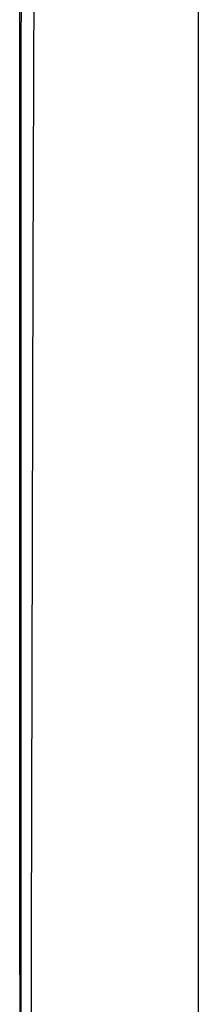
# Model space of a CAD drawing. Header units: metres. Extents: x 209848 to 209928, y 1182430 to 1182563.
# Tile 478 of 656: x 209852.8547 to 209852.9197, y 1182481.208 to 1182481.5665. Entities that reach past the tile are written whole.
import ezdxf

# ---------------------------------------------------------------- set-up
doc = ezdxf.new("R2010")
doc.units = ezdxf.units.M
doc.header["$MEASUREMENT"] = 0
doc.linetypes.add('DGN Style 2', pattern=[15.036391, 9.021834, -6.014556])
doc.layers.get('0').update_dxf_attribs({"color": 254})

# ---------------------------------------------------------------- blocks, each defined once
blk = doc.blocks.new('*U2')
at = {"color": 40, "linetype": 'Continuous'}
for p, q in [((1.57497, -17.41286), (1.57498, -17.51127)), ((1.57498, -17.51127), (1.57499, -17.60966)), ((1.57499, -17.60966), (1.57499, -17.70803)), ((1.57499, -17.70803), (1.575, -17.80638)), ((1.575, -17.80638), (1.575, -17.90471))]:
    blk.add_line(p, q, dxfattribs=at)
blk = doc.blocks.new('*U3')
at = {"color": 40, "linetype": 'Continuous'}
for p, q in [((1.57497, -17.40415), (1.57498, -17.50304)), ((1.57498, -17.50304), (1.57499, -17.60192)), ((1.57499, -17.60192), (1.57499, -17.70079)), ((1.57499, -17.70079), (1.575, -17.79965)), ((1.575, -17.79965), (1.575, -17.8985))]:
    blk.add_line(p, q, dxfattribs=at)
blk = doc.blocks.new('*U4')
at = {"color": 40, "linetype": 'Continuous'}
for p, q in [((1.57497, -17.43603), (1.57498, -17.53491)), ((1.57498, -17.53491), (1.57499, -17.63376)), ((1.57499, -17.63376), (1.575, -17.7326)), ((1.575, -17.7326), (1.575, -17.83141)), ((1.575, -17.83141), (1.575, -17.9302))]:
    blk.add_line(p, q, dxfattribs=at)
blk = doc.blocks.new('*U5')
at = {"color": 40, "linetype": 'Continuous'}
for p, q in [((1.57497, -17.41745), (1.57498, -17.51645)), ((1.57498, -17.51645), (1.57499, -17.61543)), ((1.57499, -17.61543), (1.57499, -17.71438)), ((1.57499, -17.71438), (1.575, -17.81331)), ((1.575, -17.81331), (1.575, -17.91223))]:
    blk.add_line(p, q, dxfattribs=at)
blk = doc.blocks.new('*U6')
at = {"color": 40, "linetype": 'Continuous'}
for p, q in [((1.57497, -17.44011), (1.57498, -17.54124)), ((1.57498, -17.54124), (1.57499, -17.64239)), ((1.57499, -17.64239), (1.575, -17.74359)), ((1.575, -17.74359), (1.575, -17.84481)), ((1.575, -17.84481), (1.575, -17.94607))]:
    blk.add_line(p, q, dxfattribs=at)
blk = doc.blocks.new('*U7')
at = {"color": 40, "linetype": 'Continuous'}
for p, q in [((1.57498, -17.47804), (1.57499, -17.57716)), ((1.57499, -17.57716), (1.57499, -17.67627)), ((1.57499, -17.67627), (1.575, -17.77538)), ((1.575, -17.77538), (1.575, -17.87448))]:
    blk.add_line(p, q, dxfattribs=at)
blk = doc.blocks.new('*U8')
at = {"color": 40, "linetype": 'Continuous'}
for p, q in [((1.57497, -17.40595), (1.57498, -17.50683)), ((1.57498, -17.50683), (1.57499, -17.60776)), ((1.57499, -17.60776), (1.57499, -17.70872)), ((1.57499, -17.70872), (1.575, -17.80973)), ((1.575, -17.80973), (1.575, -17.91079))]:
    blk.add_line(p, q, dxfattribs=at)
blk = doc.blocks.new('*U9')
at = {"color": 40, "linetype": 'Continuous'}
for p, q in [((1.57497, -17.41942), (1.57498, -17.52022)), ((1.57498, -17.52022), (1.57499, -17.62104)), ((1.57499, -17.62104), (1.57499, -17.72191)), ((1.57499, -17.72191), (1.575, -17.82279)), ((1.575, -17.82279), (1.575, -17.92372))]:
    blk.add_line(p, q, dxfattribs=at)
blk = doc.blocks.new('ATTEMP')
at = {"color": 5, "linetype": 'Continuous', "flags": 128}
for points in [[(-6.99726, -18.07371), (-6.99688, -17.82962), (-6.99628, -17.58553), (-6.99542, -17.34145), (-6.99428, -17.0974), (-6.99283, -16.85338), (-6.99104, -16.60941), (-6.98888, -16.3655), (-6.98633, -16.12165), (-6.98335, -15.87786), (-6.97992, -15.63416), (-6.97601, -15.39054), (-6.97158, -15.14701), (-6.96662, -14.90357), (-6.9611, -14.66023)], [(-7.00062, -17.98878), (-7.00073, -17.76131), (-7.00065, -17.53347), (-7.00036, -17.30532), (-6.99984, -17.0769), (-6.99904, -16.84823), (-6.99793, -16.61935), (-6.99649, -16.3903), (-6.99467, -16.1611), (-6.99243, -15.93179), (-6.98974, -15.70238), (-6.98656, -15.4729), (-6.98285, -15.24338), (-6.97857, -15.01383), (-6.97367, -14.78428)], [(-7.00097, -17.92735), (-7.00114, -17.71213), (-7.00116, -17.49619), (-7.00101, -17.27961), (-7.00066, -17.06243), (-7.00009, -16.84474), (-6.99927, -16.62658), (-6.99816, -16.40801), (-6.99673, -16.18906), (-6.99494, -15.9698), (-6.99276, -15.75025), (-6.99015, -15.53045), (-6.98707, -15.31044), (-6.98347, -15.09026), (-6.97933, -14.86992), (-6.97458, -14.64948)], [(-7.00092, -17.9913), (-7.00113, -17.79282), (-7.00123, -17.59292), (-7.00121, -17.39175), (-7.00105, -17.18945), (-7.00071, -16.98611), (-7.00019, -16.78184), (-6.99946, -16.57674), (-6.99849, -16.37089), (-6.99725, -16.16435), (-6.99571, -15.9572), (-6.99384, -15.74949), (-6.99161, -15.54128), (-6.98898, -15.33263), (-6.98591, -15.12359), (-6.98236, -14.91419), (-6.9783, -14.70449)], [(-7.00092, -17.99544), (-7.00112, -17.80234), (-7.00123, -17.61108), (-7.00123, -17.42165), (-7.0011, -17.23407), (-7.00085, -17.04832), (-7.00045, -16.86442), (-6.99991, -16.68236), (-6.99921, -16.50214), (-6.99834, -16.32377), (-6.99729, -16.14723), (-6.99606, -15.97229), (-6.9946, -15.79642), (-6.99291, -15.61906), (-6.99094, -15.44035), (-6.98869, -15.26043), (-6.98613, -15.0794), (-6.98322, -14.89737), (-6.97996, -14.71443)], [(-7.00091, -18.00318), (-7.00112, -17.81019), (-7.00123, -17.61903), (-7.00123, -17.42971), (-7.00111, -17.24222), (-7.00086, -17.05657), (-7.00048, -16.87276), (-6.99994, -16.69079), (-6.99924, -16.51066), (-6.99838, -16.33236), (-6.99735, -16.1559), (-6.99613, -15.98127), (-6.99471, -15.80847), (-6.99309, -15.6375), (-6.99127, -15.46836), (-6.98923, -15.30103), (-6.98697, -15.13553), (-6.98447, -14.97184), (-6.98174, -14.80996)], [(-7.00091, -17.99854), (-7.00112, -17.80548), (-7.00123, -17.61426), (-7.00123, -17.42487), (-7.00111, -17.23733), (-7.00085, -17.05162), (-7.00046, -16.86776), (-6.99992, -16.68574), (-6.99922, -16.50555), (-6.99836, -16.3272), (-6.99731, -16.1507), (-6.99608, -15.97602), (-6.99466, -15.80318), (-6.99304, -15.63217), (-6.99121, -15.46299), (-6.98916, -15.29563), (-6.98689, -15.13009), (-6.98438, -14.96637), (-6.98164, -14.80445)], [(-7.00091, -18.00318), (-7.00112, -17.81019), (-7.00123, -17.61903), (-7.00123, -17.42971), (-7.00111, -17.24222), (-7.00086, -17.05657), (-7.00048, -16.87276), (-6.99994, -16.69079), (-6.99924, -16.51066), (-6.99838, -16.33236), (-6.99735, -16.1559), (-6.99613, -15.98127), (-6.99471, -15.80847), (-6.99309, -15.6375), (-6.99127, -15.46836), (-6.98923, -15.30103), (-6.98697, -15.13553), (-6.98447, -14.97184), (-6.98174, -14.80996)]]:
    blk.add_lwpolyline(points, dxfattribs=at)
at = {"color": 3, "linetype": 'Continuous'}
for name in ['*U9', '*U8', '*U7', '*U6', '*U4', '*U5', '*U3', '*U2']:
    blk.add_blockref(name, (-8.51117, 0), dxfattribs=at)

msp = doc.modelspace()

# ---------------------------------------------------------------- block references
at = {"color": 1, "linetype": 'DGN Style 2'}
msp.add_blockref('ATTEMP', (209859.85591, 1182499.06107), dxfattribs=at)

doc.saveas('drawing.dxf')
